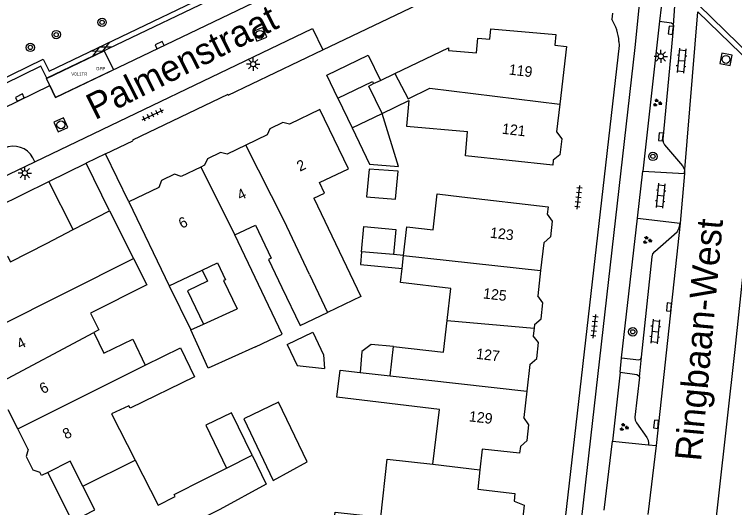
# Model space of a CAD drawing. Extents: x 131000 to 133014, y 396499 to 399001.
# Drawn here: x 132543.5 to 132611.8, y 396743.7 to 396790.6 of the extents above; entities that cross this region are included whole.
import ezdxf

# ---------------------------------------------------------------- set-up
doc = ezdxf.new("R2010")
doc.units = 0
for name, color, linetype in [('bp-anno-kenteken', 7, 'Continuous'), ('bp-grn-parkeervak', 7, 'Continuous'), ('gg-afsc-erfafscheiding', 7, 'Continuous'), ('gg-anno-huisnummerreeks BGT', 7, 'Continuous'), ('gg-anno-openbare ruimte label', 7, 'Continuous'), ('gg-bbg-bijgebouw', 7, 'Continuous'), ('gg-bbg-gedigitaliseerde bebouwing', 7, 'Continuous'), ('gg-bbg-gedigitaliseerde bijgebouw', 7, 'Continuous'), ('gg-bbg-hoofdgebouw', 7, 'Continuous'), ('gg-bbg-luifel en loopbrug', 7, 'Continuous'), ('gg-bbg-tussenscheiding', 7, 'Continuous'), ('gg-knt-verharding', 7, 'Continuous'), ('gg-knt-verharding nz', 7, 'Continuous'), ('gg-kwrk-kunstwerk niveau 01', 7, 'Continuous'), ('gt-symb-boom', 7, 'Continuous'), ('gt-symb-gesloten verharding', 7, 'Continuous'), ('gt-symb-groenvak', 7, 'Continuous'), ('gt-symb-klinker verharding', 7, 'Continuous'), ('gt-symb-kolk', 7, 'Continuous'), ('gt-symb-lichtmast', 7, 'Continuous'), ('gt-symb-rioolschacht', 7, 'Continuous'), ('gt-symb-tegel verharding', 7, 'Continuous'), ('kenmerkpunt gehandicapten parkeerplaats', 7, 'Continuous')]:
    doc.layers.add(name, color=color, linetype=linetype)

# ---------------------------------------------------------------- blocks, each defined once
blk = doc.blocks.new('gt0-RS')
at = {"layer": 'gt-symb-rioolschacht'}
blk.add_lwpolyline([(-0.5, -0.5), (0.5, -0.5), (0.5, 0.5), (-0.5, 0.5)], close=True, dxfattribs=at)
blk.add_circle((0, 0), 0.375, dxfattribs=at)
blk = doc.blocks.new('gt0-BOOM')
at = {"layer": 'gt-symb-boom'}
for radius in [0.4, 0.2]:
    blk.add_circle((0, 0), radius, dxfattribs=at)
blk = doc.blocks.new('gt0-GRVAK')
at = {"layer": 'gt-symb-groenvak'}
for p, q in [((-0.11, 0.189), (-0.228, 0.24)), ((-0.182, 0.153), (0.088, 0.153)), ((-0.091, 0.211), (-0.156, 0.322)), ((-0.047, 0.214), (-0.047, 0.393)), ((-0.004, 0.211), (0.061, 0.322)), ((0.015, 0.189), (0.133, 0.24)), ((0.262, -0.052), (0.197, 0.059)), ((0.305, -0.049), (0.305, 0.13)), ((0.349, -0.052), (0.414, 0.059)), ((-0.245, -0.228), (-0.363, -0.177)), ((-0.318, -0.264), (-0.047, -0.264)), ((-0.226, -0.206), (-0.291, -0.095)), ((-0.183, -0.203), (-0.183, -0.024)), ((-0.139, -0.206), (-0.074, -0.095)), ((-0.12, -0.228), (-0.002, -0.177)), ((0.243, -0.074), (0.125, -0.023)), ((0.17, -0.11), (0.441, -0.11)), ((0.368, -0.074), (0.486, -0.023))]:
    blk.add_line(p, q, dxfattribs=at)
blk = doc.blocks.new('gt0-LMAST')
at = {"layer": 'gt-symb-lichtmast'}
for p, q in [((-0.182, 0.173), (-0.447, 0.438)), ((-0.005, 0.246), (-0.005, 0.621)), ((0.172, 0.173), (0.437, 0.438)), ((-0.255, -0.004), (-0.63, -0.004)), ((-0.182, -0.181), (-0.447, -0.446)), ((-0.005, -0.254), (-0.005, -0.629)), ((0.437, -0.446), (0.172, -0.181)), ((0.245, -0.004), (0.62, -0.004))]:
    blk.add_line(p, q, dxfattribs=at)
blk.add_circle((-0.005, -0.004), 0.25, dxfattribs=at)
blk = doc.blocks.new('gt0-KOLK')
at = {"layer": 'gt-symb-kolk'}
blk.add_lwpolyline([(0, 0), (0.375, 0), (0.375, 0.4), (-0.375, 0.4), (-0.375, 0), (0, 0)], dxfattribs=at)
blk = doc.blocks.new('gt0-KL1')
at = {"layer": 'gt-symb-klinker verharding'}
for p, q in [((-1.15, 0.3), (1.15, 0.3)), ((-1, -0.3), (-1, 0.3)), ((-0.5, 0.3), (-0.5, 0.45)), ((0, -0.3), (0, 0.3)), ((0.5, 0.3), (0.5, 0.45)), ((1, -0.3), (1, 0.3)), ((-1.15, -0.3), (1.15, -0.3)), ((-0.5, -0.45), (-0.5, -0.3)), ((0.5, -0.45), (0.5, -0.3))]:
    blk.add_line(p, q, dxfattribs=at)
blk = doc.blocks.new('gt0-TEG1')
at = {"layer": 'gt-symb-tegel verharding'}
for p, q in [((-1.125, 0), (1.125, 0)), ((-0.9, -0.25), (-0.9, 0.25)), ((-0.45, -0.25), (-0.45, 0.25)), ((0, -0.25), (0, 0.25)), ((0.45, -0.25), (0.45, 0.25)), ((0.9, -0.25), (0.9, 0.25))]:
    blk.add_line(p, q, dxfattribs=at)
blk = doc.blocks.new('gt0-GESVH1')
at = {"layer": 'gt-symb-gesloten verharding'}
for p, q in [((-0.992, -0.261), (0.008, 0.239)), ((0.008, -0.261), (-0.992, 0.239)), ((0.008, 0.239), (1.008, -0.261)), ((1.008, 0.239), (0.008, -0.261))]:
    blk.add_line(p, q, dxfattribs=at)

msp = doc.modelspace()

# ---------------------------------------------------------------- linework, layer by layer
at = {"layer": 'bp-grn-parkeervak'}
msp.add_lwpolyline([(132546.557, 396784.481), (132552.007, 396787.093), (132552.902, 396785.307), (132547.403, 396782.666), (132546.557, 396784.481)], dxfattribs=at)
at = {"layer": 'gg-afsc-erfafscheiding'}
msp.add_line((132572.765, 396787.186), (132585.576, 396793.315), dxfattribs=at)
at = {"layer": 'gg-bbg-bijgebouw'}
for p, q in [((132578.237, 396784.29), (132579.619, 396784.952)), ((132574.193, 396782.598), (132577.494, 396784.18)), ((132577.494, 396784.18), (132577.59, 396783.98)), ((132577.59, 396783.98), (132578.237, 396784.29))]:
    msp.add_line(p, q, dxfattribs=at)
at = {"layer": 'gg-bbg-gedigitaliseerde bebouwing'}
for p, q in [((132585.976, 396773.244), (132594.14, 396772.3)), ((132554.36, 396772.76), (132558.2, 396764.779)), ((132552.54, 396771.89), (132554.809, 396767.384)), ((132580.29, 396766.443), (132580.434, 396767.667)), ((132561.317, 396766.279), (132562.765, 396766.976)), ((132558.2, 396764.779), (132561.317, 396766.279)), ((132561.447, 396761.15), (132564.645, 396762.588)), ((132560.248, 396760.611), (132561.447, 396761.15)), ((132551.51, 396760.601), (132551.039, 396760.351)), ((132579.152, 396756.233), (132579.48, 396759.033)), ((132576.3, 396756.554), (132579.152, 396756.233)), ((132563.629, 396747.481), (132566.06, 396748.702)), ((132578.887, 396748.328), (132583.215, 396747.846)), ((132561.537, 396746.431), (132563.629, 396747.481))]:
    msp.add_line(p, q, dxfattribs=at)
for points in [[(132580.947, 396782.373), (132580.727, 396779.944), (132586.5, 396779.422)], [(132571.92, 396773.098), (132572.926, 396773.579), (132572.448, 396774.581), (132575.217, 396775.903), (132572.5, 396781.53)], [(132594.59, 396776.24), (132586.296, 396777.113), (132586.5, 396779.422)], [(132571.92, 396773.098), (132576.382, 396763.761), (132573.222, 396762.251)], [(132583.229, 396770.106), (132583.624, 396773.516), (132585.976, 396773.244)], [(132564.424, 396769.631), (132566.367, 396770.559), (132567.869, 396767.415), (132567.619, 396767.296), (132568.894, 396764.627)], [(132580.434, 396767.667), (132580.754, 396770.396), (132583.229, 396770.106)], [(132566.37, 396758.978), (132568.919, 396760.196), (132564.424, 396769.631)], [(132554.809, 396767.384), (132556.07, 396764.884), (132550.713, 396762.182), (132551.51, 396760.601)], [(132562.765, 396766.976), (132563.533, 396765.367), (132563.358, 396765.283), (132564.645, 396762.588)], [(132584.567, 396761.503), (132584.923, 396764.539), (132580.133, 396765.1), (132580.29, 396766.443)], [(132568.894, 396764.627), (132570.622, 396761.009), (132573.222, 396762.251)], [(132579.48, 396759.033), (132584.212, 396758.478), (132584.567, 396761.503)], [(132551.039, 396760.351), (132551.991, 396758.384), (132554.729, 396759.709), (132555.913, 396757.263)], [(132566.37, 396758.978), (132561.888, 396756.963), (132560.248, 396760.611)], [(132555.913, 396757.263), (132559.276, 396758.89), (132560.605, 396756.143), (132554.482, 396753.18), (132554.373, 396753.405), (132552.732, 396752.643), (132554.973, 396748.224)], [(132583.215, 396747.846), (132583.828, 396753.055), (132574.102, 396754.2), (132574.404, 396756.768), (132576.3, 396756.554)], [(132566.06, 396748.702), (132567.399, 396745.956), (132562.983, 396743.551), (132560.106, 396742.108)], [(132554.973, 396748.224), (132557.132, 396743.966), (132558.766, 396744.779), (132558.661, 396744.987), (132561.537, 396746.431)], [(132578.073, 396740.841), (132573.735, 396741.318), (132573.954, 396743.306), (132578.274, 396742.825), (132578.887, 396748.328)]]:
    msp.add_lwpolyline(points, dxfattribs=at)
at = {"layer": 'gg-bbg-gedigitaliseerde bijgebouw'}
for p, q in [((132574.193, 396782.598), (132575.544, 396779.779)), ((132578.388, 396781.142), (132580.947, 396782.373)), ((132575.544, 396779.779), (132578.388, 396781.142)), ((132569.381, 396759.227), (132571.82, 396760.385))]:
    msp.add_line(p, q, dxfattribs=at)
for points in [[(132571.82, 396760.385), (132572.849, 396758.219), (132572.932, 396756.934)], [(132569.381, 396759.227), (132570.331, 396757.227), (132572.932, 396756.934)]]:
    msp.add_lwpolyline(points, dxfattribs=at)
at = {"layer": 'gg-bbg-hoofdgebouw'}
for p, q in [((132595.258, 396782.029), (132594.956, 396779.41)), ((132572.5, 396781.53), (132569.62, 396780.138)), ((132567.491, 396779.108), (132565.468, 396778.13)), ((132565.468, 396778.13), (132563.694, 396777.273)), ((132594.645, 396776.716), (132594.59, 396776.24)), ((132561.184, 396776.059), (132559.344, 396775.169)), ((132561.552, 396776.237), (132561.184, 396776.059)), ((132557.195, 396774.13), (132554.36, 396772.76)), ((132549.07, 396770.14), (132552.54, 396771.89)), ((132594.14, 396772.3), (132594.06, 396771.599)), ((132546.563, 396768.814), (132549.07, 396770.14)), ((132593.748, 396768.882), (132593.443, 396766.231)), ((132593.443, 396766.231), (132593.167, 396763.828)), ((132592.815, 396760.773), (132592.732, 396760.052)), ((132592.853, 396761.106), (132592.815, 396760.773)), ((132592.419, 396757.326), (132592.126, 396754.77)), ((132592.126, 396754.77), (132591.84, 396752.286)), ((132543.821, 396751.204), (132542.899, 396753.014)), ((132544.822, 396749.239), (132543.821, 396751.204))]:
    msp.add_line(p, q, dxfattribs=at)
for points in [[(132579.619, 396784.952), (132584.71, 396787.39), (132584.69, 396787.13), (132587.34, 396786.9), (132587.47, 396788.3), (132588.61, 396788.19), (132588.7, 396789.19), (132594.88, 396788.65), (132594.79, 396787.63), (132595.89, 396787.5), (132595.258, 396782.029)], [(132569.62, 396780.138), (132568.989, 396780.296), (132567.756, 396779.706), (132567.491, 396779.108)], [(132594.956, 396779.41), (132595.445, 396778.751), (132595.264, 396777.237), (132594.645, 396776.716)], [(132563.694, 396777.273), (132563.048, 396777.437), (132561.816, 396776.842), (132561.552, 396776.237)], [(132559.344, 396775.169), (132558.695, 396775.383), (132557.468, 396774.792), (132557.195, 396774.13)], [(132594.06, 396771.599), (132594.542, 396770.94), (132594.369, 396769.433), (132593.748, 396768.882)], [(132537.23, 396764.14), (132540.831, 396765.99), (132540.607, 396766.426), (132542.863, 396767.586), (132543.13, 396767.063), (132546.563, 396768.814)], [(132592.853, 396761.106), (132593.494, 396761.662), (132593.655, 396763.174), (132593.167, 396763.828)], [(132592.419, 396757.326), (132593.066, 396757.885), (132593.233, 396759.395), (132592.732, 396760.052)], [(132591.525, 396749.54), (132592.175, 396750.091), (132592.322, 396751.575), (132591.84, 396752.286)], [(132544.822, 396749.239), (132544.622, 396748.572), (132545.252, 396747.323), (132545.917, 396747.09)], [(132591.525, 396749.54), (132591.45, 396748.89), (132587.9, 396749.29), (132587.684, 396747.321)], [(132549.996, 396745.761), (132548.78, 396748.146), (132546.68, 396747.07)], [(132546.68, 396747.07), (132546.08, 396746.77), (132545.917, 396747.09)], [(132587.684, 396747.321), (132587.48, 396745.47), (132591, 396745.07), (132590.917, 396744.332)], [(132548.977, 396742.407), (132551.146, 396743.504), (132549.996, 396745.761)], [(132590.917, 396744.332), (132591.865, 396743.966), (132591.625, 396741.665), (132590.6, 396741.491)]]:
    msp.add_lwpolyline(points, dxfattribs=at)
at = {"layer": 'gg-bbg-luifel en loopbrug'}
for p, q in [((132579.962, 396776.123), (132578.388, 396781.142)), ((132546.772, 396774.697), (132550.325, 396776.446)), ((132552.54, 396771.89), (132550.325, 396776.446)), ((132549.07, 396770.14), (132546.772, 396774.697)), ((132579.477, 396767.754), (132576.454, 396768.027)), ((132580.434, 396767.667), (132579.477, 396767.754)), ((132558.2, 396764.779), (132560.248, 396760.611))]:
    msp.add_line(p, q, dxfattribs=at)
for points in [[(132574.193, 396782.598), (132573.14, 396784.791), (132577.087, 396786.686), (132578.237, 396784.29)], [(132575.544, 396779.779), (132577.205, 396776.325), (132579.962, 396776.123)], [(132579.92, 396775.664), (132577.164, 396775.866), (132576.927, 396773.249), (132579.679, 396773), (132579.92, 396775.664)], [(132576.454, 396768.027), (132576.671, 396770.422), (132579.693, 396770.148), (132579.477, 396767.754)], [(132576.454, 396768.027), (132576.343, 396766.801), (132580.29, 396766.443)], [(132561.317, 396766.279), (132561.821, 396765.232), (132559.922, 396764.319), (132561.447, 396761.15)], [(132579.48, 396759.033), (132577.345, 396759.226), (132576.482, 396758.563), (132576.3, 396756.554)], [(132571.272, 396748.064), (132568.581, 396753.728), (132565.274, 396752.157), (132568.051, 396746.311), (132571.272, 396748.064)], [(132566.06, 396748.702), (132564.104, 396752.742), (132561.656, 396751.557), (132563.629, 396747.481)]]:
    msp.add_lwpolyline(points, dxfattribs=at)
at = {"layer": 'gg-bbg-tussenscheiding'}
for p, q in [((132561.184, 396776.059), (132564.424, 396769.631)), ((132580.434, 396767.667), (132593.443, 396766.231)), ((132539.5, 396759.684), (132554.809, 396767.384)), ((132571.507, 396765.875), (132573.222, 396762.251)), ((132584.567, 396761.503), (132592.815, 396760.773)), ((132541.688, 396755.391), (132551.039, 396760.351)), ((132543.821, 396751.204), (132555.913, 396757.263)), ((132579.152, 396756.233), (132592.126, 396754.77)), ((132549.996, 396745.761), (132554.973, 396748.224)), ((132583.215, 396747.846), (132587.684, 396747.321))]:
    msp.add_line(p, q, dxfattribs=at)
for points in [[(132579.619, 396784.952), (132580.861, 396782.55), (132582.933, 396783.551), (132595.258, 396782.029)], [(132578.388, 396781.142), (132577.125, 396783.755), (132577.59, 396783.98)], [(132571.507, 396765.875), (132569.109, 396770.941), (132565.468, 396778.13)]]:
    msp.add_lwpolyline(points, dxfattribs=at)
at = {"layer": 'gg-knt-verharding'}
for p, q in [((132604.868, 396791.257), (132604.707, 396789.899)), ((132607.082, 396775.449), (132608.365, 396790.798)), ((132600.247, 396790.674), (132600.191, 396790.105)), ((132604.707, 396789.899), (132603.123, 396775.666)), ((132563.803, 396782.898), (132572.765, 396787.186)), ((132552.143, 396777.32), (132554.729, 396778.557)), ((132552.143, 396777.32), (132550.325, 396776.446)), ((132554.36, 396772.76), (132552.143, 396777.32)), ((132545.436, 396776.564), (132545.257, 396776.943)), ((132602.621, 396771.218), (132603.123, 396775.666)), ((132603.123, 396775.666), (132607.082, 396775.449)), ((132607.082, 396775.449), (132606.669, 396770.721)), ((132534.61, 396768.709), (132546.772, 396774.697)), ((132601.129, 396757.937), (132602.621, 396771.218)), ((132602.621, 396771.218), (132606.669, 396770.721)), ((132606.669, 396770.721), (132604.388, 396749.628)), ((132600.98, 396756.589), (132601.129, 396757.937)), ((132600.98, 396756.589), (132600.271, 396750.049)), ((132599.482, 396743.493), (132600.271, 396750.049)), ((132600.271, 396750.049), (132603.672, 396749.678)), ((132604.388, 396749.628), (132603.627, 396743.063)), ((132546.68, 396747.07), (132548.977, 396742.407))]:
    msp.add_line(p, q, dxfattribs=at)
for points in [[(132529.712, 396778.223), (132546.221, 396786.291), (132546.795, 396785.173), (132568.856, 396795.761)], [(132569.077, 396795.283), (132546.566, 396784.491), (132546.003, 396785.629), (132530.379, 396777.992), (132531.248, 396776.221)], [(132590.293, 396680.61), (132602.417, 396787.4), (132602.834, 396791.498)], [(132604.707, 396789.899), (132605.844, 396789.763), (132605.993, 396789.659), (132606.045, 396789.486)], [(132606.045, 396789.486), (132605.034, 396778.713), (132605.06, 396778.419), (132605.207, 396778.167), (132606.892, 396776.177), (132607.08, 396775.835), (132607.082, 396775.449)], [(132545.436, 396776.564), (132571.799, 396789.206), (132572.765, 396787.186)], [(132600.873, 396787.976), (132600.883, 396787.609), (132589.23, 396685.39), (132589.134, 396684.825)], [(132563.803, 396782.898), (132563.773, 396782.96), (132554.695, 396778.628), (132554.729, 396778.557)], [(132609.544, 396737.768), (132611.885, 396758.753), (132613.245, 396771.629), (132614.315, 396783.169)], [(132530.205, 396771.61), (132531.118, 396769.692), (132545.436, 396776.564)], [(132602.998, 396757.997), (132604.019, 396767.545), (132604.094, 396767.812), (132604.272, 396768.031), (132606.383, 396769.927), (132606.602, 396770.296), (132606.669, 396770.721)], [(132601.129, 396757.937), (132602.745, 396757.754), (132602.911, 396757.836), (132602.998, 396757.997)], [(132600.98, 396756.589), (132602.576, 396756.37), (132602.737, 396756.273), (132602.813, 396756.106)], [(132602.813, 396756.106), (132602.389, 396752.316), (132602.402, 396752.035), (132602.524, 396751.784), (132603.516, 396750.372), (132603.631, 396750.117), (132603.691, 396749.845), (132603.672, 396749.678)]]:
    msp.add_lwpolyline(points, dxfattribs=at)
for centre, radius, start, end in [((132596.216, 396787.658), 4.668, 3.90674, 31.61776), ((132543.425, 396775.96), 2.079, 28.22576, 115.06915)]:
    msp.add_arc(centre, radius, start, end, dxfattribs=at)
at = {"layer": 'gg-knt-verharding nz'}
for p, q in [((132606.045, 396789.486), (132606.177, 396791.368)), ((132608.42, 396791.448), (132614.503, 396785.529)), ((132602.813, 396756.106), (132602.998, 396757.997)), ((132603.672, 396749.678), (132604.388, 396749.628))]:
    msp.add_line(p, q, dxfattribs=at)
msp.add_lwpolyline([(132531.248, 396776.221), (132533.529, 396777.3), (132546.867, 396783.816), (132547.415, 396782.671), (132569.94, 396793.494), (132569.077, 396795.283)], dxfattribs=at)
at = {"layer": 'gg-kwrk-kunstwerk niveau 01'}
msp.add_line((132608.365, 396790.798), (132614.451, 396784.876), dxfattribs=at)

# ---------------------------------------------------------------- block references
at = {"layer": 'gt-symb-boom'}
for p in [(132551.824, 396789.801), (132547.472, 396788.636), (132545.016, 396787.42), (132604.096, 396777.077), (132602.184, 396760.421)]:
    msp.add_blockref('gt0-BOOM', p, dxfattribs=at)
at = {"layer": 'gt-symb-gesloten verharding', "rotation": 25.53973281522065}
msp.add_blockref('gt0-GESVH1', (132551.718, 396787.263), dxfattribs=at)
at = {"layer": 'gt-symb-groenvak'}
for p in [(132604.498, 396782.156), (132603.54, 396769.118), (132601.33, 396751.365)]:
    msp.add_blockref('gt0-GRVAK', p, dxfattribs=at)
at = {"layer": 'gt-symb-klinker verharding'}
for p, rotation in [((132606.813, 396786.165), -95.56802405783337), ((132604.825, 396773.348), -95.5680240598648), ((132604.309, 396760.457), -95.5680240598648)]:
    msp.add_blockref('gt0-KL1', p, dxfattribs=dict(at, rotation=rotation))
at = {"layer": 'gt-symb-kolk'}
for p, rotation in [((132605.99, 396789.033), 83.0671666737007), ((132557.369, 396787.452), 25.655556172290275), ((132544.107, 396782.477), 26.077823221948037), ((132605.051, 396778.914), 84.69890781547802), ((132605.82, 396762.741), 83.92805581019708), ((132604.592, 396751.618), 83.70080255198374)]:
    msp.add_blockref('gt0-KOLK', p, dxfattribs=dict(at, rotation=rotation))
at = {"layer": 'gt-symb-lichtmast'}
for p in [(132604.849, 396786.576), (132566.161, 396785.836), (132544.498, 396775.492)]:
    msp.add_blockref('gt0-LMAST', p, dxfattribs=at)
at = {"layer": 'gt-symb-rioolschacht'}
for p, rotation in [((132566.799, 396788.653), -157.8059750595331), ((132611.032, 396786.279), -100.61668072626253), ((132547.914, 396780.072), -155.62617302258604)]:
    msp.add_blockref('gt0-RS', p, dxfattribs=dict(at, rotation=rotation))
at = {"layer": 'gt-symb-tegel verharding'}
for p, rotation in [((132556.634, 396781.025), 24.7711389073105), ((132597.028, 396773.18), 83.57125224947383), ((132598.541, 396760.936), 83.57125225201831)]:
    msp.add_blockref('gt0-TEG1', p, dxfattribs=dict(at, rotation=rotation))

# ---------------------------------------------------------------- texts
at = {"layer": 'bp-anno-kenteken'}
msp.add_text('V011TR', height=0.3, dxfattribs=at).set_placement((132548.904, 396784.745))
at = {"layer": 'gg-anno-huisnummerreeks BGT'}
for s, rotation, p in [('119', 353.4, (132590.383, 396784.85)), ('121', 353.4, (132589.735, 396779.23)), ('2', 25.8, (132570.593, 396775.61)), ('4', 25.8, (132564.935, 396772.874)), ('6', 25.8, (132559.381, 396770.189)), ('123', 353.4, (132588.603, 396769.359)), ('125', 353.4, (132587.94, 396763.596)), ('4', 27, (132544.039, 396758.733)), ('127', 353.5, (132587.282, 396757.863)), ('6', 27, (132546.2, 396754.491)), ('129', 353.4, (132586.599, 396751.924)), ('8', 27, (132548.396, 396750.181))]:
    msp.add_text(s, height=1, rotation=rotation, dxfattribs=at).set_placement(p)
at = {"layer": 'gg-anno-openbare ruimte label'}
for s, rotation, p in [('Palmenstraat', 26.7, (132551.153, 396780.49)), ('Ringbaan-West', 84.8, (132608.662, 396748.078))]:
    msp.add_text(s, height=2.5, rotation=rotation, dxfattribs=at).set_placement(p)
at = {"layer": 'kenmerkpunt gehandicapten parkeerplaats'}
msp.add_text('GPP', height=0.3, dxfattribs=at).set_placement((132551.258, 396785.256))

doc.saveas('drawing.dxf')
